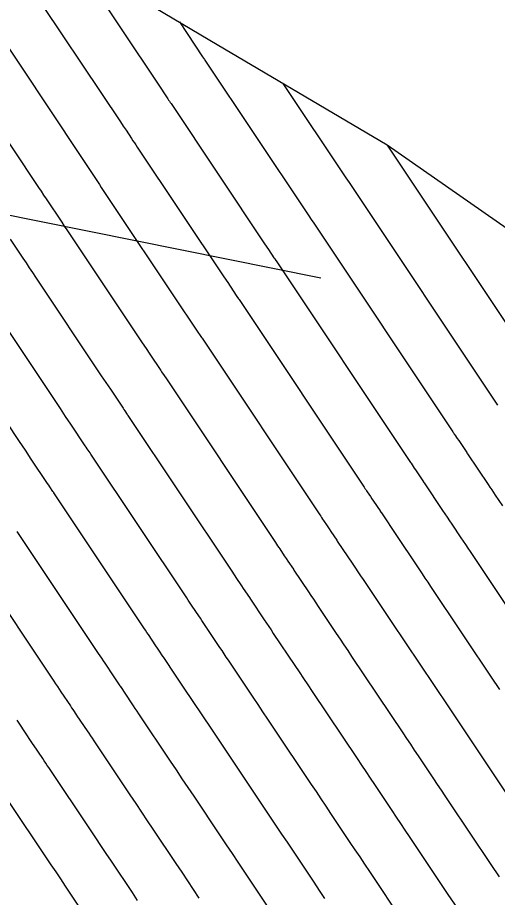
# Model space of a CAD drawing. Extents: x 954385 to 988206, y 1868364 to 1924553.
# Drawn here: x 956339.7 to 956367.3, y 1922333.4 to 1922383.9 of the extents above; entities that cross this region are included whole.
import ezdxf

# ---------------------------------------------------------------- set-up
doc = ezdxf.new("R2010")
doc.units = 0
for name, color, linetype in [('24', 7, 'Continuous'), ('26', 7, 'Continuous'), ('6', 7, 'Continuous'), ('7', 7, 'Continuous')]:
    doc.layers.add(name, color=color, linetype=linetype)

msp = doc.modelspace()

# ---------------------------------------------------------------- linework, layer by layer
at = {"layer": '24'}
msp.add_lwpolyline([(956289.316, 1922414.801), (956298.929, 1922408.959), (956308.528, 1922403.109), (956319.777, 1922398.269), (956331.687, 1922393.832), (956341.462, 1922388.09), (956351.192, 1922382.32), (956360.934, 1922376.558), (956369.904, 1922370.322), (956373.461, 1922365.58), (956375.82, 1922362.219), (956381.68, 1922354.081), (956387.79, 1922346.096), (956392.674, 1922337.361), (956397.137, 1922328.369), (956398.602, 1922317.541), (956398.746, 1922305.906), (956396.78, 1922292.979), (956395.195, 1922280.287), (956393.915, 1922267.78), (956393.014, 1922255.506), (956394.759, 1922244.849), (956397.469, 1922234.784), (956401.428, 1922225.484)], dxfattribs=at)
at = {"layer": '26'}
msp.add_lwpolyline([(956357.131, 1922368.928), (956319.697, 1922376.446), (956325.382, 1922378.364), (956319.697, 1922376.446), (956324.201, 1922372.482)], dxfattribs=at)
at = {"layer": '6'}
for points in [[(956340.078, 1922386.201), (956345.631, 1922377.883), (956345.791, 1922377.642), (956345.952, 1922377.402), (956346.273, 1922376.92), (956346.353, 1922376.8), (956346.434, 1922376.68), (956346.514, 1922376.56), (956346.594, 1922376.439), (956351.564, 1922369.002), (956351.786, 1922368.669), (956352.277, 1922367.935), (956352.318, 1922367.874), (956352.414, 1922367.73), (956352.425, 1922367.715), (956352.439, 1922367.693), (956359.617, 1922356.942), (956359.662, 1922356.875), (956359.707, 1922356.808), (956359.752, 1922356.741), (956359.796, 1922356.674), (956359.976, 1922356.407), (956360.065, 1922356.273), (956360.155, 1922356.139), (956360.53, 1922355.579), (956360.539, 1922355.565), (956360.558, 1922355.538), (956360.568, 1922355.525), (956361.505, 1922354.123), (956361.662, 1922353.888), (956361.82, 1922353.653), (956361.977, 1922353.418), (956362.135, 1922353.183), (956362.784, 1922352.213), (956362.945, 1922351.973), (956363.106, 1922351.733), (956363.266, 1922351.493), (956363.427, 1922351.253), (956367.066, 1922345.822), (956367.228, 1922345.58), (956367.39, 1922345.338)], [(956357.362, 1922333.373), (956357.054, 1922333.832), (956356.747, 1922334.292), (956356.44, 1922334.751), (956355.21, 1922336.59), (956354.902, 1922337.049), (956354.595, 1922337.509), (956354.287, 1922337.968), (956353.98, 1922338.428), (956352.101, 1922341.232), (956351.793, 1922341.691), (956351.486, 1922342.15), (956351.178, 1922342.609), (956350.87, 1922343.069), (956349.253, 1922345.484), (956349.139, 1922345.654), (956349.025, 1922345.824), (956348.911, 1922345.994), (956348.797, 1922346.164), (956348.119, 1922347.179), (956348.11, 1922347.192), (956348.096, 1922347.211), (956348.091, 1922347.218), (956347.84, 1922347.593), (956347.755, 1922347.72), (956347.67, 1922347.847), (956347.239, 1922348.49), (956347.153, 1922348.618), (956347.068, 1922348.747), (956346.982, 1922348.875), (956346.896, 1922349.004), (956341.817, 1922356.61), (956341.803, 1922356.632), (956341.778, 1922356.668), (956341.757, 1922356.7), (956341.576, 1922356.97), (956341.515, 1922357.062), (956341.453, 1922357.154), (956340.515, 1922358.557), (956340.182, 1922359.056), (956339.849, 1922359.554), (956336.874, 1922364.006)]]:
    msp.add_lwpolyline(points, dxfattribs=at)
at = {"layer": '7'}
for points in [[(956343.049, 1922387.149), (956347.982, 1922379.759), (956348.121, 1922379.551), (956348.353, 1922379.204), (956348.399, 1922379.134), (956348.446, 1922379.065), (956348.492, 1922378.995), (956348.538, 1922378.926), (956353.907, 1922370.891), (956354.129, 1922370.559), (956354.442, 1922370.092), (956354.483, 1922370.03), (956354.546, 1922369.935), (956354.563, 1922369.91), (956362.162, 1922358.529), (956362.198, 1922358.475), (956362.235, 1922358.42), (956362.271, 1922358.365), (956362.308, 1922358.311), (956362.491, 1922358.038), (956362.564, 1922357.929), (956362.6, 1922357.874), (956363.017, 1922357.251), (956363.027, 1922357.237), (956363.047, 1922357.208), (956363.057, 1922357.194), (956364.116, 1922355.611), (956364.248, 1922355.415), (956364.379, 1922355.219), (956364.51, 1922355.022), (956364.641, 1922354.826), (956365.167, 1922354.042), (956365.298, 1922353.846), (956365.429, 1922353.65), (956365.561, 1922353.454), (956365.692, 1922353.258), (956369.683, 1922347.301)], [(956338.192, 1922383.627), (956343.279, 1922376.007), (956343.393, 1922375.835), (956343.508, 1922375.664), (956343.622, 1922375.493), (956343.736, 1922375.322), (956344.193, 1922374.637), (956344.307, 1922374.466), (956344.422, 1922374.295), (956344.536, 1922374.124), (956344.65, 1922373.953), (956349.221, 1922367.112), (956349.499, 1922366.697), (956350.112, 1922365.779), (956350.164, 1922365.702), (956350.282, 1922365.525), (956350.297, 1922365.503), (956350.315, 1922365.477), (956357.073, 1922355.354), (956357.126, 1922355.275), (956357.179, 1922355.196), (956357.232, 1922355.116), (956357.285, 1922355.037), (956357.497, 1922354.721), (956357.603, 1922354.562), (956357.709, 1922354.404), (956358.042, 1922353.907), (956358.051, 1922353.894), (956358.069, 1922353.868), (956358.078, 1922353.855), (956358.964, 1922352.531), (956359.112, 1922352.309), (956359.261, 1922352.087), (956359.409, 1922351.865), (956359.558, 1922351.643), (956360.401, 1922350.384), (956360.591, 1922350.1), (956360.782, 1922349.817), (956360.972, 1922349.533), (956361.162, 1922349.249), (956364.448, 1922344.344), (956364.64, 1922344.058), (956364.831, 1922343.772), (956365.022, 1922343.486), (956365.214, 1922343.2), (956365.979, 1922342.057), (956366.17, 1922341.771), (956366.361, 1922341.485), (956366.552, 1922341.199), (956366.744, 1922340.913), (956369.387, 1922336.961)], [(956349.015, 1922383.611), (956350.346, 1922381.617), (956350.458, 1922381.45), (956350.482, 1922381.412), (956356.25, 1922372.781), (956356.398, 1922372.559), (956356.613, 1922372.237), (956356.634, 1922372.207), (956356.676, 1922372.144), (956356.688, 1922372.127), (956364.706, 1922360.117), (956364.734, 1922360.075), (956364.763, 1922360.032), (956364.791, 1922359.99), (956364.819, 1922359.948), (956364.961, 1922359.736), (956365.046, 1922359.609), (956365.505, 1922358.924), (956365.515, 1922358.908), (956365.537, 1922358.878), (956365.547, 1922358.863), (956366.734, 1922357.089), (956366.836, 1922356.937), (956366.938, 1922356.784), (956367.04, 1922356.632), (956367.142, 1922356.48), (956367.55, 1922355.871)], [(956336.306, 1922381.053), (956340.928, 1922374.13), (956341.076, 1922373.908), (956341.224, 1922373.686), (956341.372, 1922373.464), (956341.52, 1922373.242), (956342.113, 1922372.354), (956342.261, 1922372.132), (956342.41, 1922371.91), (956342.558, 1922371.688), (956342.706, 1922371.466), (956346.878, 1922365.223), (956347.1, 1922364.89), (956347.322, 1922364.558), (956347.947, 1922363.623), (956347.989, 1922363.561), (956348.03, 1922363.5), (956348.152, 1922363.318), (956348.169, 1922363.292), (956348.19, 1922363.26), (956354.529, 1922353.766), (956354.59, 1922353.675), (956354.651, 1922353.583), (956354.712, 1922353.492), (956354.774, 1922353.4), (956355.036, 1922353.008), (956355.141, 1922352.852), (956355.246, 1922352.695), (956355.554, 1922352.235), (956355.563, 1922352.222), (956355.58, 1922352.198), (956355.588, 1922352.186), (956356.422, 1922350.94), (956356.562, 1922350.73), (956356.702, 1922350.521), (956356.842, 1922350.312), (956356.982, 1922350.103), (956358.019, 1922348.555), (956358.238, 1922348.228), (956358.458, 1922347.9), (956358.677, 1922347.572), (956358.897, 1922347.245), (956361.831, 1922342.865), (956362.052, 1922342.535), (956362.272, 1922342.206), (956362.492, 1922341.877), (956362.713, 1922341.548), (956363.594, 1922340.23), (956363.814, 1922339.901), (956364.034, 1922339.572), (956364.255, 1922339.242), (956364.475, 1922338.913), (956366.886, 1922335.309), (956367.362, 1922334.598)], [(956367.29, 1922361.645), (956367.25, 1922361.705), (956358.812, 1922374.344), (956358.771, 1922374.404), (956358.593, 1922374.67), (956354.978, 1922380.081)], [(956360.941, 1922376.553), (956360.943, 1922376.55), (956369.795, 1922363.292)], [(956339.305, 1922371.163), (956340.033, 1922370.071), (956340.215, 1922369.798), (956340.398, 1922369.525), (956340.58, 1922369.252), (956340.762, 1922368.98), (956344.535, 1922363.333), (956344.794, 1922362.945), (956345.053, 1922362.558), (956345.783, 1922361.467), (956345.831, 1922361.395), (956345.879, 1922361.323), (956346.021, 1922361.111), (956346.041, 1922361.08), (956346.066, 1922361.043), (956351.984, 1922352.179), (956352.054, 1922352.075), (956352.123, 1922351.971), (956352.193, 1922351.867), (956352.262, 1922351.764), (956352.581, 1922351.288), (956352.679, 1922351.141), (956352.777, 1922350.995), (956353.067, 1922350.562), (956353.077, 1922350.547), (956353.09, 1922350.528), (956353.098, 1922350.517), (956353.88, 1922349.348), (956354.012, 1922349.152), (956354.143, 1922348.956), (956354.274, 1922348.76), (956354.405, 1922348.563), (956355.636, 1922346.726), (956355.885, 1922346.355), (956356.134, 1922345.983), (956356.382, 1922345.612), (956356.631, 1922345.24), (956359.214, 1922341.386), (956359.464, 1922341.013), (956359.713, 1922340.64), (956359.962, 1922340.268), (956360.212, 1922339.895), (956361.209, 1922338.404), (956361.458, 1922338.031), (956361.708, 1922337.659), (956361.957, 1922337.286), (956362.206, 1922336.913), (956364.385, 1922333.656), (956364.832, 1922332.989)], [(956361.884, 1922332.003), (956359.938, 1922334.913), (956359.659, 1922335.329), (956359.381, 1922335.745), (956359.103, 1922336.162), (956358.824, 1922336.578), (956357.711, 1922338.242), (956357.432, 1922338.659), (956357.154, 1922339.075), (956356.875, 1922339.491), (956356.597, 1922339.907), (956354.366, 1922343.236), (956354.088, 1922343.651), (956353.81, 1922344.067), (956353.531, 1922344.482), (956353.253, 1922344.897), (956351.829, 1922347.024), (956351.706, 1922347.207), (956351.584, 1922347.39), (956351.461, 1922347.573), (956351.339, 1922347.756), (956350.608, 1922348.848), (956350.599, 1922348.862), (956350.584, 1922348.883), (956350.579, 1922348.89), (956350.309, 1922349.294), (956350.217, 1922349.431), (956350.125, 1922349.567), (956349.751, 1922350.127), (956349.673, 1922350.243), (956349.595, 1922350.359), (956349.518, 1922350.475), (956349.44, 1922350.591), (956343.942, 1922358.827), (956343.907, 1922358.878), (956343.888, 1922358.907), (956343.728, 1922359.146), (956343.673, 1922359.228), (956343.618, 1922359.31), (956342.784, 1922360.557), (956342.488, 1922361), (956342.192, 1922361.444), (956338.818, 1922366.493)], [(956339.693, 1922354.393), (956344.352, 1922347.416), (956344.446, 1922347.275), (956344.54, 1922347.134), (956344.634, 1922346.994), (956344.728, 1922346.853), (956345.214, 1922346.127), (956345.293, 1922346.009), (956345.372, 1922345.892), (956345.604, 1922345.546), (956345.612, 1922345.534), (956345.625, 1922345.515), (956345.629, 1922345.509), (956346.256, 1922344.573), (956346.361, 1922344.416), (956346.466, 1922344.258), (956346.571, 1922344.101), (956346.676, 1922343.944), (956348.488, 1922341.24), (956348.825, 1922340.737), (956349.162, 1922340.233), (956349.499, 1922339.73), (956349.836, 1922339.227), (956351.362, 1922336.949), (956351.699, 1922336.446), (956352.036, 1922335.943), (956352.372, 1922335.44), (956352.709, 1922334.937), (956354.055, 1922332.925)], [(956337.569, 1922352.176), (956341.807, 1922345.828), (956341.909, 1922345.675), (956342.012, 1922345.522), (956342.114, 1922345.369), (956342.217, 1922345.216), (956342.759, 1922344.407), (956342.831, 1922344.299), (956342.903, 1922344.191), (956343.116, 1922343.874), (956343.124, 1922343.862), (956343.135, 1922343.846), (956343.139, 1922343.84), (956343.714, 1922342.981), (956343.81, 1922342.837), (956343.907, 1922342.693), (956344.003, 1922342.549), (956344.1, 1922342.404), (956346.178, 1922339.302), (956346.508, 1922338.809), (956346.838, 1922338.317), (956347.168, 1922337.824), (956347.497, 1922337.332), (956348.817, 1922335.362), (956349.147, 1922334.87), (956349.477, 1922334.377), (956349.806, 1922333.885), (956350.136, 1922333.392)], [(956346.617, 1922333.26), (956346.317, 1922333.709), (956345.115, 1922335.503), (956344.814, 1922335.952), (956344.514, 1922336.4), (956344.213, 1922336.849), (956343.913, 1922337.297), (956341.523, 1922340.865), (956341.436, 1922340.996), (956341.348, 1922341.127), (956341.26, 1922341.258), (956341.172, 1922341.389), (956340.649, 1922342.171), (956340.642, 1922342.181), (956340.63, 1922342.199), (956340.628, 1922342.201), (956340.402, 1922342.539), (956340.303, 1922342.686), (956339.705, 1922343.579)], [(956338.947, 1922339.325), (956341.647, 1922335.293), (956341.919, 1922334.888), (956342.19, 1922334.484), (956342.461, 1922334.079), (956342.732, 1922333.674), (956343.817, 1922332.055)]]:
    msp.add_lwpolyline(points, dxfattribs=at)

doc.saveas('drawing.dxf')
